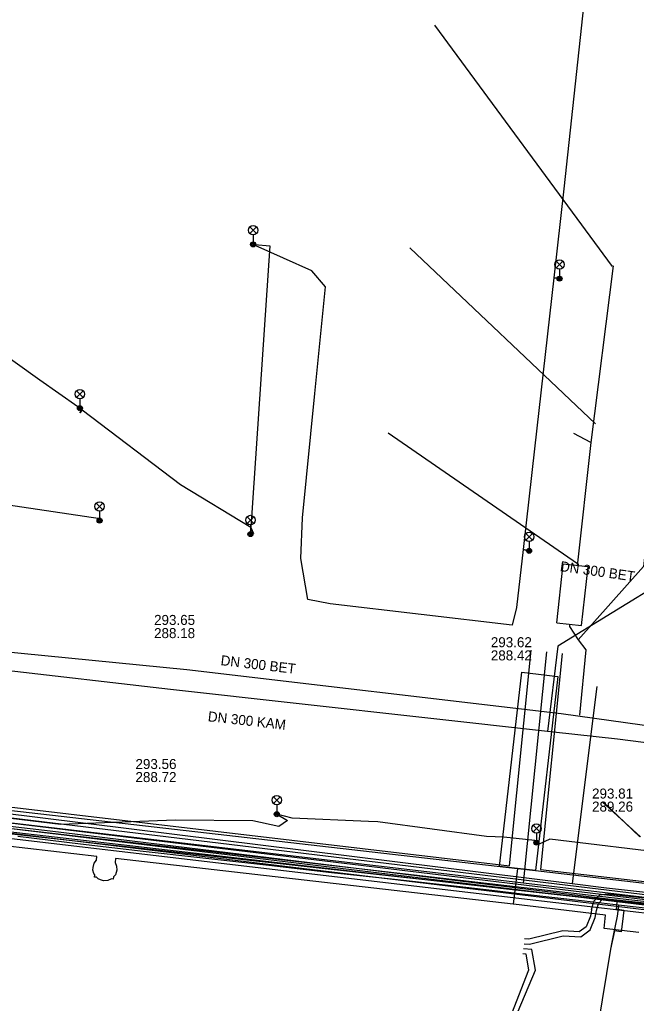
# Model space of a CAD drawing. Extents: x -595540 to -593988, y -1160850 to -1159202.
# Drawn here: x -594416.1 to -594366.9, y -1160027 to -1159948.6 of the extents above; entities that cross this region are included whole.
import ezdxf

# ---------------------------------------------------------------- set-up
doc = ezdxf.new("R2010")
doc.units = 0
for name, color, linetype in [('BKOM-ODVODNENI_trasa sítě', 7, 'Continuous'), ('BVK-DESTOVA_popisy', 7, 'Continuous'), ('BVK-DESTOVA_trasa sítě', 7, 'Continuous'), ('BVK-SPLASKOVA_popisy', 7, 'Continuous'), ('BVK-SPLASKOVA_trasa sítě', 7, 'Continuous'), ('BVK-VODOVOD_trasa sítě', 7, 'Continuous'), ('BVK-VODOVOD_trasa zrušené sítě', 7, 'Continuous'), ('CETIN_kabel podzemní', 7, 'Continuous'), ('DESTOVA_trasa neprovozované sítě', 7, 'Continuous'), ('DSP-DESTOVA-BVK_trasa podzemní sítě', 7, 'Continuous'), ('DSP-NN-TEPLARNY_kabel', 7, 'Continuous'), ('DSP-SPLASKOVA_trasa sítě', 7, 'Continuous'), ('EON-NN_kabel', 7, 'Continuous'), ('EON-VN_kabel', 7, 'Continuous'), ('PODA_kabel optický', 7, 'Continuous'), ('QUANTCOM_kabel v kolektoru_kabelovodu', 7, 'Continuous'), ('TEPLARNY-ELEKTRO_kabel', 7, 'Continuous'), ('TEPLARNY-HORKOVODY_trasa sítě', 7, 'Continuous'), ('TEPLARNY-HORKOVODY_trasa sítě obvodem', 7, 'Continuous'), ('TSB_kabel VO', 7, 'Continuous'), ('TSB_kolektor', 7, 'Continuous'), ('TSB_lampy VO', 7, 'Continuous')]:
    doc.layers.add(name, color=color, linetype=linetype)

msp = doc.modelspace()

# ---------------------------------------------------------------- linework, layer by layer
at = {"layer": 'BKOM-ODVODNENI_trasa sítě'}
for points in [[(-594383.01, -1159948.99), (-594368.82, -1159968.25)], [(-594383.01, -1159948.99), (-594368.82, -1159968.25)], [(-594384.96, -1159966.77), (-594370.16, -1159980.81)], [(-594384.96, -1159966.77), (-594370.16, -1159980.81)], [(-594386.69, -1159981.52), (-594371.59, -1159991.95)], [(-594386.69, -1159981.52), (-594371.59, -1159991.95)], [(-594369.615, -1160010.974), (-594366.554, -1160013.772)]]:
    msp.add_lwpolyline(points, dxfattribs=at)
at = {"layer": 'BVK-DESTOVA_popisy'}
for p, q in [((-594405.366, -1159996.982), (-594405.366, -1159996.982)), ((-594378.505, -1159998.76), (-594378.505, -1159998.76))]:
    msp.add_line(p, q, dxfattribs=at)
at = {"layer": 'BVK-DESTOVA_trasa sítě'}
for p, q in [((-594402.759, -1160000.428), (-594443.105, -1159996.452)), ((-594372.896, -1160003.948), (-594402.759, -1160000.428)), ((-594361.044, -1160005.613), (-594372.896, -1160003.948))]:
    msp.add_line(p, q, dxfattribs=at)
at = {"layer": 'BVK-SPLASKOVA_popisy'}
for p, q in [((-594406.849, -1160007.554), (-594406.849, -1160007.554)), ((-594370.431, -1160009.91), (-594370.431, -1160009.91))]:
    msp.add_line(p, q, dxfattribs=at)
at = {"layer": 'BVK-SPLASKOVA_trasa sítě'}
msp.add_line((-594404.05, -1160002.016), (-594444.614, -1159997.319), dxfattribs=at)
msp.add_lwpolyline([(-594363.006, -1160006.665), (-594368.401, -1160005.97), (-594373.51, -1160005.403), (-594404.05, -1160002.016)], dxfattribs=at)
at = {"layer": 'BVK-VODOVOD_trasa sítě'}
msp.add_line((-594368.32, -1160019.18), (-594368.38, -1160019.69), dxfattribs=at)
for points in [[(-594416.24, -1160013.71), (-594411.23, -1160014.31), (-594406.23, -1160014.9), (-594401.23, -1160015.46), (-594396.22, -1160016.02), (-594391.21, -1160016.6), (-594386.2, -1160017.15), (-594381.2, -1160017.71), (-594378.42, -1160018.03), (-594376.01, -1160018.3), (-594371.03, -1160018.87), (-594368.32, -1160019.18)], [(-594368.38, -1160019.69), (-594368.42, -1160020.09), (-594368.71, -1160021.51), (-594368.79, -1160021.9)], [(-594368.32, -1160019.18), (-594365.74, -1160019.48)], [(-594368.79, -1160021.9), (-594368.87, -1160022.29), (-594368.96, -1160022.74)], [(-594368.96, -1160022.74), (-594371.28, -1160036.81), (-594372.845, -1160046.405)]]:
    msp.add_lwpolyline(points, dxfattribs=at)
at = {"layer": 'BVK-VODOVOD_trasa zrušené sítě'}
msp.add_line((-594368.46, -1160018.9), (-594368.474, -1160019.291), dxfattribs=at)
for points in [[(-594469.49, -1160007.15), (-594467.97, -1160007.316), (-594419.34, -1160013.06), (-594377.5, -1160017.89), (-594368.46, -1160018.9)], [(-594368.46, -1160018.9), (-594338.12, -1160022.45), (-594277.64, -1160029.57), (-594275.3, -1160029.82), (-594275.463, -1160031.239), (-594274.05, -1160031.384), (-594273.27, -1160031.46)], [(-594368.474, -1160019.291), (-594368.5, -1160019.52), (-594367.89, -1160019.62), (-594367.99, -1160020.52), (-594368.1, -1160021.336), (-594368.649, -1160021.262), (-594368.96, -1160022.74)]]:
    msp.add_lwpolyline(points, dxfattribs=at)
at = {"layer": 'CETIN_kabel podzemní'}
for points in [[(-594370.05, -1160001.77), (-594372.02, -1160017.5)], [(-594467.2, -1160005.67), (-594372.02, -1160017.5)], [(-594372.02, -1160017.5), (-594369.28, -1160017.84)], [(-594369.28, -1160017.84), (-594277.53, -1160028.08)]]:
    msp.add_lwpolyline(points, dxfattribs=at)
at = {"layer": 'DESTOVA_trasa neprovozované sítě'}
msp.add_line((-594366.617, -1160013.752), (-594369.555, -1160010.983), dxfattribs=at)
at = {"layer": 'DSP-DESTOVA-BVK_trasa podzemní sítě'}
for p, q in [((-594370.53, -1159982.3), (-594371.879, -1159981.578)), ((-594373.23, -1159996.682), (-594372.74, -1159992.02)), ((-594370.75, -1159992.23), (-594372.74, -1159992.02)), ((-594371.27, -1159996.9), (-594370.75, -1159992.23)), ((-594373.23, -1159996.682), (-594371.27, -1159996.9))]:
    msp.add_line(p, q, dxfattribs=at)
for points in [[(-594363.02, -1159962.31), (-594366.33, -1159992.2), (-594371.55, -1159998.05), (-594370.93, -1159998.85), (-594371.421, -1160004.056)], [(-594368.75, -1159968.21), (-594370.53, -1159982.3), (-594371.614, -1159992.139)], [(-594372.231, -1159996.793), (-594372.24, -1159996.98), (-594371.55, -1159998.05)]]:
    msp.add_lwpolyline(points, dxfattribs=at)
at = {"layer": 'DSP-NN-TEPLARNY_kabel'}
msp.add_lwpolyline([(-594283.249, -1160116.46), (-594281.124, -1160116.689), (-594276.539, -1160074.472), (-594281.251, -1160074.035), (-594280.986, -1160071.341), (-594276.252, -1160071.821), (-594271.794, -1160030.716), (-594278.845, -1160030.006), (-594341.32, -1160022.149), (-594340.664, -1160016.495), (-594343.239, -1160016.186), (-594343.882, -1160021.827), (-594413.657, -1160013.304), (-594469.745, -1160006.777), (-594475.121, -1160046.669), (-594479.045, -1160087.473), (-594484.022, -1160086.945)], dxfattribs=at)
at = {"layer": 'DSP-SPLASKOVA_trasa sítě'}
msp.add_lwpolyline([(-594358.05, -1159959.71), (-594359.7, -1159975.29), (-594361.46, -1159990.7), (-594364.5, -1159993.22), (-594373.15, -1159998.56), (-594373.992, -1160005.35)], dxfattribs=at)
at = {"layer": 'EON-NN_kabel'}
for points in [[(-594370.472, -1160019.579), (-594370.283, -1160018.895), (-594369.816, -1160018.394), (-594369.215, -1160018.312), (-594366.715, -1160018.589), (-594360.007, -1160019.351), (-594351.279, -1160020.196), (-594343.698, -1160021.043), (-594341.397, -1160021.282), (-594341.142, -1160021.308), (-594340.92, -1160021.331), (-594340.907, -1160021.333), (-594336.219, -1160021.946), (-594329.021, -1160022.861), (-594321.047, -1160023.802), (-594316.187, -1160024.199), (-594309.628, -1160024.745), (-594302.7, -1160025.354)], [(-594370.078, -1160019.645), (-594369.919, -1160019.091), (-594369.62, -1160018.772), (-594369.209, -1160018.716), (-594366.759, -1160018.987), (-594360.049, -1160019.749), (-594351.321, -1160020.594), (-594343.74, -1160021.441), (-594341.453, -1160021.678), (-594341.205, -1160021.704), (-594340.971, -1160021.728), (-594340.966, -1160021.729), (-594336.271, -1160022.342), (-594329.069, -1160023.259), (-594321.087, -1160024.2), (-594316.219, -1160024.597), (-594309.662, -1160025.143), (-594302.738, -1160025.752)], [(-594375.859, -1160022.295), (-594375.427, -1160022.34), (-594372.735, -1160021.66), (-594371.335, -1160021.752), (-594370.573, -1160021.196), (-594370.17, -1160020.2), (-594370.078, -1160019.645)], [(-594370.472, -1160019.579), (-594370.558, -1160020.09), (-594370.901, -1160020.94), (-594371.453, -1160021.344), (-594372.753, -1160021.258), (-594375.464, -1160021.934), (-594375.817, -1160021.897)], [(-594365.915, -1160048.011), (-594365.94, -1160048.009), (-594366.067, -1160049.276), (-594366.645, -1160049.43), (-594367.821, -1160049.277), (-594369.132, -1160049.116), (-594372.153, -1160048.406), (-594375.833, -1160047.622), (-594376.845, -1160047.519), (-594377.427, -1160047.038), (-594377.559, -1160046.562), (-594377.668, -1160045.715), (-594377.542, -1160043.764), (-594377.192, -1160042.835), (-594376.839, -1160041.899), (-594376.4, -1160040.735), (-594376.189, -1160038.811), (-594376.244, -1160038.355), (-594376.747, -1160034.538), (-594376.694, -1160030.914), (-594376.625, -1160028.359), (-594374.941, -1160024.404), (-594375.231, -1160022.762), (-594375.9, -1160022.692)], [(-594365.575, -1160048.371), (-594365.696, -1160049.588), (-594366.618, -1160049.837), (-594367.871, -1160049.674), (-594369.202, -1160049.51), (-594372.24, -1160048.796), (-594375.895, -1160048.018), (-594377.006, -1160047.905), (-594377.779, -1160047.266), (-594377.952, -1160046.641), (-594378.07, -1160045.728), (-594377.941, -1160043.738), (-594377.241, -1160041.871), (-594376.888, -1160040.93), (-594376.798, -1160040.691), (-594376.591, -1160038.813), (-594376.64, -1160038.405), (-594377.147, -1160034.562), (-594377.094, -1160030.906), (-594377.025, -1160028.347), (-594375.474, -1160024.368), (-594375.681, -1160023.117), (-594375.942, -1160023.09)]]:
    msp.add_lwpolyline(points, dxfattribs=at)
at = {"layer": 'EON-VN_kabel'}
for points in [[(-594325.571, -1160023.302), (-594471.242, -1160005.68), (-594472.063, -1160005.581), (-594472.104, -1160006.031), (-594472.139, -1160006.423), (-594472.175, -1160006.821), (-594472.24, -1160007.542), (-594473.469, -1160021.134), (-594473.505, -1160021.533), (-594474.976, -1160037.793), (-594476.47, -1160052.411), (-594477.178, -1160059.925), (-594477.893, -1160064.161), (-594478.383, -1160071.41), (-594478.563, -1160073.416), (-594479.999, -1160088.093), (-594481.014, -1160094.954), (-594481.712, -1160102.809), (-594481.858, -1160104.428), (-594486.056, -1160148.673), (-594493.705, -1160218.887)], [(-594325.626, -1160023.698), (-594470.891, -1160006.17), (-594471.007, -1160006.559), (-594471.123, -1160006.948), (-594471.319, -1160007.604), (-594471.934, -1160014.52), (-594471.97, -1160014.919), (-594472.53, -1160021.226), (-594472.566, -1160021.625), (-594474.012, -1160037.886), (-594475.489, -1160052.502), (-594476.214, -1160060.064), (-594476.905, -1160064.242), (-594477.393, -1160071.374), (-594477.569, -1160073.568), (-594479.021, -1160088.234), (-594480.033, -1160095.076), (-594480.722, -1160102.864), (-594480.867, -1160104.543), (-594485.09, -1160148.781), (-594489.661, -1160193.703), (-594489.269, -1160193.746), (-594488.878, -1160193.789), (-594487.916, -1160193.894)], [(-594325.737, -1160024.49), (-594470.334, -1160007.043), (-594470.704, -1160006.998), (-594471.123, -1160006.948), (-594471.504, -1160006.902), (-594471.871, -1160006.857), (-594472.175, -1160006.821), (-594472.554, -1160006.775), (-594472.634, -1160007.487), (-594473.844, -1160021.095), (-594473.879, -1160021.493), (-594475.326, -1160037.761), (-594476.803, -1160052.372), (-594477.524, -1160059.893), (-594478.218, -1160064.089), (-594478.709, -1160071.276), (-594478.883, -1160073.45), (-594480.331, -1160088.072), (-594481.344, -1160094.921), (-594482.037, -1160102.749), (-594482.182, -1160104.429), (-594486.404, -1160148.653), (-594494.072, -1160218.846)], [(-594492.475, -1160219.423), (-594489.792, -1160194.895), (-594488.996, -1160194.982), (-594488.917, -1160194.186), (-594488.878, -1160193.789), (-594484.433, -1160148.844), (-594480.21, -1160104.6), (-594480.065, -1160102.921), (-594479.377, -1160095.153), (-594478.366, -1160088.315), (-594476.911, -1160073.627), (-594476.734, -1160071.423), (-594476.249, -1160064.319), (-594475.559, -1160060.149), (-594474.832, -1160052.566), (-594473.355, -1160037.948), (-594471.909, -1160021.686), (-594471.873, -1160021.287), (-594471.313, -1160014.98), (-594471.277, -1160014.581), (-594470.662, -1160007.663), (-594470.334, -1160007.043), (-594470.133, -1160006.664), (-594325.682, -1160024.094)]]:
    msp.add_lwpolyline(points, dxfattribs=at)
at = {"layer": 'PODA_kabel optický'}
msp.add_lwpolyline([(-594271.522, -1160029.628), (-594469.619, -1160007.709), (-594472.621, -1160034.548)], dxfattribs=at)
at = {"layer": 'QUANTCOM_kabel v kolektoru_kabelovodu'}
msp.add_lwpolyline([(-594475.738, -1160059.799), (-594469.854, -1160006.986), (-594376.545, -1160017.729), (-594271.636, -1160029.742)], dxfattribs=at)
at = {"layer": 'TEPLARNY-ELEKTRO_kabel'}
msp.add_lwpolyline([(-594283.249, -1160116.46), (-594281.124, -1160116.689), (-594276.539, -1160074.472), (-594281.251, -1160074.035), (-594280.986, -1160071.341), (-594276.252, -1160071.821), (-594271.794, -1160030.716), (-594278.845, -1160030.006), (-594341.32, -1160022.149), (-594340.664, -1160016.495), (-594343.239, -1160016.186), (-594343.882, -1160021.827), (-594413.657, -1160013.304), (-594469.745, -1160006.777), (-594475.121, -1160046.669), (-594479.045, -1160087.473), (-594484.022, -1160086.945)], dxfattribs=at)
at = {"layer": 'TEPLARNY-HORKOVODY_trasa sítě'}
for p, q in [((-594375.901, -1160017.473), (-594374.046, -1159999.003)), ((-594375.901, -1160017.473), (-594470.487, -1160006.341)), ((-594344.134, -1160021.179), (-594375.901, -1160017.473))]:
    msp.add_line(p, q, dxfattribs=at)
at = {"layer": 'TEPLARNY-HORKOVODY_trasa sítě obvodem'}
for p, q in [((-594377.018, -1160016.083), (-594375.29, -1159998.878)), ((-594372.802, -1159999.128), (-594374.534, -1160016.374)), ((-594471.608, -1160004.95), (-594377.018, -1160016.083)), ((-594376.047, -1160018.714), (-594469.365, -1160007.731)), ((-594374.534, -1160016.374), (-594345.231, -1160019.793)), ((-594343.037, -1160022.566), (-594376.046, -1160018.714))]:
    msp.add_line(p, q, dxfattribs=at)
at = {"layer": 'TSB_kabel VO'}
for points in [[(-594371.076, -1159947.258), (-594372.69, -1159962.07), (-594373.482, -1159969.151), (-594373.025, -1159969.225), (-594373.482, -1159969.151), (-594375.01, -1159982.81), (-594375.923, -1159990.827), (-594375.449, -1159990.944), (-594375.923, -1159990.827), (-594376.45, -1159995.46), (-594376.81, -1159996.88), (-594391.33, -1159995.18), (-594393.09, -1159994.83), (-594393.66, -1159991.55), (-594393.53, -1159988.31), (-594392.53, -1159978.38), (-594391.7, -1159969.88), (-594392.77, -1159968.6), (-594397.31, -1159966.57)], [(-594397.32, -1159966.5), (-594396.14, -1159966.6), (-594397.64, -1159989.07), (-594397.44, -1159989.55), (-594397.64, -1159989.07), (-594403.27, -1159985.69), (-594411.09, -1159979.71), (-594411.28, -1159979.93), (-594411.09, -1159979.71), (-594411.45, -1159979.45), (-594414.48, -1159977.32), (-594420.59, -1159972.96)], [(-594434.69, -1159984.64), (-594409.66, -1159988.35), (-594409.67, -1159988.56)], [(-594363.66, -1160015.18), (-594373.8, -1160013.95), (-594374.64, -1160014.36), (-594374.87, -1160014.23), (-594375, -1160014.05), (-594375.74, -1160013.97), (-594377.47, -1160013.79), (-594378.86, -1160013.75), (-594387.51, -1160012.56), (-594388.25, -1160012.53), (-594394.34, -1160012.27), (-594395.58, -1160011.96), (-594394.72, -1160012.47), (-594395.41, -1160012.94), (-594397.48, -1160012.48), (-594403.67, -1160012.43), (-594412.83, -1160012.77), (-594422.33, -1160011.64)]]:
    msp.add_lwpolyline(points, dxfattribs=at)
at = {"layer": 'TSB_kolektor'}
msp.add_lwpolyline([(-594377.811, -1160016.134), (-594376.026, -1160000.631), (-594373.165, -1160000.961), (-594374.95, -1160016.463)], close=True, dxfattribs=at)
for points in [[(-594416.942, -1160011.629), (-594376.379, -1160016.282), (-594376.715, -1160019.138), (-594408.444, -1160015.506), (-594408.474, -1160015.806), (-594408.361, -1160016.103), (-594408.345, -1160016.425), (-594408.434, -1160016.786), (-594408.603, -1160016.963), (-594408.626, -1160017.143), (-594408.771, -1160017.124), (-594409.061, -1160017.236), (-594409.398, -1160017.268), (-594409.64, -1160017.204), (-594409.832, -1160017.124), (-594409.961, -1160016.987), (-594410.117, -1160016.977), (-594410.098, -1160016.794), (-594410.162, -1160016.698), (-594410.242, -1160016.433), (-594410.234, -1160016.216), (-594410.146, -1160015.878), (-594409.969, -1160015.629), (-594409.935, -1160015.334), (-594417.262, -1160014.491)], [(-594366.692, -1160021.396), (-594369.475, -1160021.084), (-594369.354, -1160020.007), (-594376.691, -1160019.138), (-594376.355, -1160016.282), (-594374.95, -1160016.463), (-594349.065, -1160019.443)]]:
    msp.add_lwpolyline(points, dxfattribs=at)
at = {"layer": 'TSB_lampy VO'}
for p, q in [((-594397.735, -1159965.63), (-594397.205, -1159965.1)), ((-594397.735, -1159965.1), (-594397.205, -1159965.63)), ((-594397.735, -1159965.63), (-594397.205, -1159965.1)), ((-594397.735, -1159965.1), (-594397.205, -1159965.63)), ((-594397.47, -1159965.74), (-594397.47, -1159966.49)), ((-594397.47, -1159965.74), (-594397.47, -1159966.49)), ((-594373.29, -1159968.365), (-594372.76, -1159967.835)), ((-594373.29, -1159967.835), (-594372.76, -1159968.365)), ((-594373.29, -1159968.365), (-594372.76, -1159967.835)), ((-594373.29, -1159967.835), (-594372.76, -1159968.365)), ((-594373.025, -1159968.475), (-594373.025, -1159969.225)), ((-594373.025, -1159968.475), (-594373.025, -1159969.225)), ((-594411.545, -1159978.7), (-594411.015, -1159978.17)), ((-594411.545, -1159978.17), (-594411.015, -1159978.7)), ((-594411.545, -1159978.7), (-594411.015, -1159978.17)), ((-594411.545, -1159978.17), (-594411.015, -1159978.7)), ((-594411.28, -1159978.81), (-594411.28, -1159979.56)), ((-594411.28, -1159978.81), (-594411.28, -1159979.56)), ((-594409.975, -1159987.67), (-594409.445, -1159987.14)), ((-594409.975, -1159987.14), (-594409.445, -1159987.67)), ((-594409.975, -1159987.67), (-594409.445, -1159987.14)), ((-594409.975, -1159987.14), (-594409.445, -1159987.67)), ((-594409.71, -1159987.78), (-594409.71, -1159988.53)), ((-594409.71, -1159987.78), (-594409.71, -1159988.53)), ((-594397.945, -1159988.75), (-594397.415, -1159988.22)), ((-594397.945, -1159988.22), (-594397.415, -1159988.75)), ((-594397.945, -1159988.75), (-594397.415, -1159988.22)), ((-594397.945, -1159988.22), (-594397.415, -1159988.75)), ((-594397.68, -1159988.86), (-594397.68, -1159989.61)), ((-594397.68, -1159988.86), (-594397.68, -1159989.61)), ((-594375.714, -1159990.084), (-594375.184, -1159989.554)), ((-594375.714, -1159989.554), (-594375.184, -1159990.084)), ((-594375.714, -1159990.084), (-594375.184, -1159989.554)), ((-594375.714, -1159989.554), (-594375.184, -1159990.084)), ((-594375.449, -1159990.194), (-594375.449, -1159990.944)), ((-594375.449, -1159990.194), (-594375.449, -1159990.944)), ((-594395.844, -1160011.099), (-594395.314, -1160010.569)), ((-594395.844, -1160010.569), (-594395.314, -1160011.099)), ((-594395.844, -1160011.099), (-594395.314, -1160010.569)), ((-594395.844, -1160010.569), (-594395.314, -1160011.099)), ((-594395.579, -1160011.209), (-594395.579, -1160011.959)), ((-594395.579, -1160011.209), (-594395.579, -1160011.959)), ((-594375.134, -1160013.369), (-594374.604, -1160012.839)), ((-594375.134, -1160012.839), (-594374.604, -1160013.369)), ((-594375.134, -1160013.369), (-594374.604, -1160012.839)), ((-594375.134, -1160012.839), (-594374.604, -1160013.369)), ((-594374.869, -1160013.479), (-594374.869, -1160014.229)), ((-594374.869, -1160013.479), (-594374.869, -1160014.229))]:
    msp.add_line(p, q, dxfattribs=at)
for centre, radius in [((-594397.47, -1159965.365), 0.375), ((-594397.47, -1159965.365), 0.375), ((-594397.47, -1159966.49), 0.2), ((-594397.47, -1159966.49), 0.2), ((-594397.47, -1159966.49), 0.145), ((-594397.47, -1159966.49), 0.145), ((-594397.47, -1159966.49), 0.0876), ((-594397.47, -1159966.49), 0.0876), ((-594373.025, -1159968.1), 0.375), ((-594373.025, -1159968.1), 0.375), ((-594373.025, -1159969.225), 0.2), ((-594373.025, -1159969.225), 0.2), ((-594373.025, -1159969.225), 0.145), ((-594373.025, -1159969.225), 0.145), ((-594373.025, -1159969.225), 0.0876), ((-594373.025, -1159969.225), 0.0876), ((-594411.28, -1159978.435), 0.375), ((-594411.28, -1159978.435), 0.375), ((-594411.28, -1159979.56), 0.2), ((-594411.28, -1159979.56), 0.2), ((-594411.28, -1159979.56), 0.145), ((-594411.28, -1159979.56), 0.145), ((-594411.28, -1159979.56), 0.0876), ((-594411.28, -1159979.56), 0.0876), ((-594409.71, -1159987.405), 0.375), ((-594409.71, -1159987.405), 0.375), ((-594409.71, -1159988.53), 0.2), ((-594409.71, -1159988.53), 0.2), ((-594409.71, -1159988.53), 0.145), ((-594409.71, -1159988.53), 0.145), ((-594397.68, -1159988.485), 0.375), ((-594397.68, -1159988.485), 0.375), ((-594409.71, -1159988.53), 0.0876), ((-594409.71, -1159988.53), 0.0876), ((-594397.68, -1159989.61), 0.2), ((-594397.68, -1159989.61), 0.2), ((-594397.68, -1159989.61), 0.145), ((-594397.68, -1159989.61), 0.145), ((-594397.68, -1159989.61), 0.0876), ((-594397.68, -1159989.61), 0.0876), ((-594375.449, -1159989.819), 0.375), ((-594375.449, -1159989.819), 0.375), ((-594375.449, -1159990.944), 0.2), ((-594375.449, -1159990.944), 0.2), ((-594375.449, -1159990.944), 0.145), ((-594375.449, -1159990.944), 0.145), ((-594375.449, -1159990.944), 0.0876), ((-594375.449, -1159990.944), 0.0876), ((-594395.579, -1160010.834), 0.375), ((-594395.579, -1160010.834), 0.375), ((-594395.579, -1160011.959), 0.2), ((-594395.579, -1160011.959), 0.2), ((-594395.579, -1160011.959), 0.145), ((-594395.579, -1160011.959), 0.145), ((-594395.579, -1160011.959), 0.0876), ((-594395.579, -1160011.959), 0.0876), ((-594374.869, -1160013.104), 0.375), ((-594374.869, -1160013.104), 0.375), ((-594374.869, -1160014.229), 0.2), ((-594374.869, -1160014.229), 0.2), ((-594374.869, -1160014.229), 0.145), ((-594374.869, -1160014.229), 0.145), ((-594374.869, -1160014.229), 0.0876), ((-594374.869, -1160014.229), 0.0876)]:
    msp.add_circle(centre, radius, dxfattribs=at)

# ---------------------------------------------------------------- texts
at = {"layer": 'BVK-DESTOVA_popisy'}
for rotation, p in [(352, (-594373.024, -1159992.552)), (353.28578, (-594400.087, -1160000.059))]:
    msp.add_text('DN 300 BET', height=0.8, rotation=rotation, dxfattribs=at).set_placement(p)
for s, p in [('293.65', (-594405.366, -1159996.857)), ('288.18', (-594405.366, -1159997.907)), ('293.62', (-594378.505, -1159998.635)), ('288.42', (-594378.505, -1159999.685))]:
    msp.add_text(s, height=0.8, dxfattribs=at).set_placement(p)
at = {"layer": 'BVK-SPLASKOVA_popisy'}
msp.add_text('DN 300 KAM', height=0.8, rotation=353.68685, dxfattribs=at).set_placement((-594401.104, -1160004.538))
for s, p in [('293.56', (-594406.849, -1160008.354)), ('288.72', (-594406.849, -1160009.394)), ('293.81', (-594370.431, -1160010.71)), ('289.26', (-594370.431, -1160011.75))]:
    msp.add_text(s, height=0.8, dxfattribs=at).set_placement(p)

doc.saveas('drawing.dxf')
